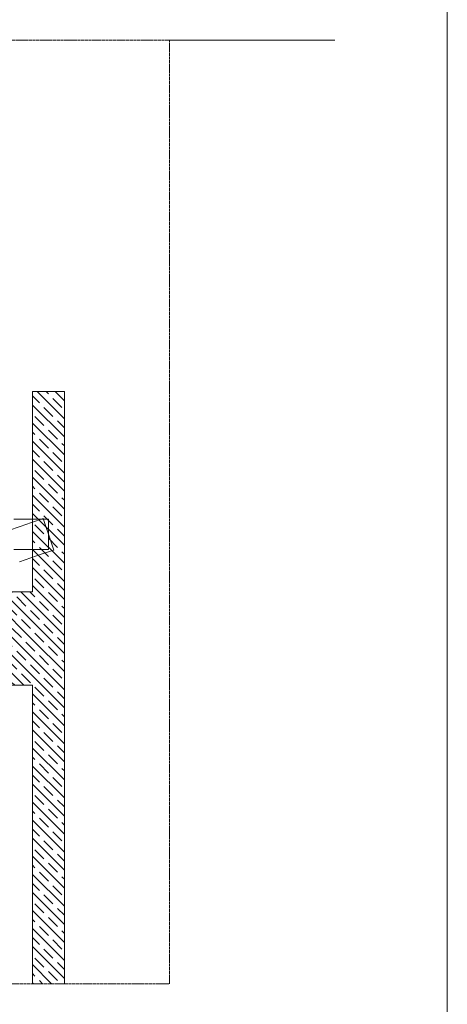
# Model space of a CAD drawing. Header units: millimetres. Extents: x -176817 to 571382, y -58489 to 156123.
# Tile 352 of 364: x 563729 to 567076, y -20394 to -12681. Entities that reach past the tile are written whole.
import ezdxf

# ---------------------------------------------------------------- set-up
doc = ezdxf.new("R2010")
doc.units = ezdxf.units.MM
doc.header["$LTSCALE"] = 0.2
doc.linetypes.add('HIDDEN', pattern=[9.525, 6.35, -3.175])
for name, color, linetype, lineweight in [('AR-----H0_HATCHES_RASTERIT', 8, 'Continuous', 13), ('ARF2000E0_BEARING_ROOF_KANTAVAT_KATTO', 7, 'Continuous', 13), ('ARF2000E0_LOAD_BEARING_KANTAVAT', 1, 'Continuous', 13), ('poziome 1', 7, 'Continuous', 13), ('Prz', 5, 'Continuous', 13), ('stezenia', 4, 'Continuous', 13)]:
    doc.layers.add(name, color=color, linetype=linetype, lineweight=lineweight)
pattern_1 = [(135, (591884.32, -64543.99), (70.71068, 70.71068), []), (135, (591813.82, -64543.99), (70.71068, 70.71068), [100, -50])]

msp = doc.modelspace()

# ---------------------------------------------------------------- hatches: boundary and pattern name
at = {"layer": 'AR-----H0_HATCHES_RASTERIT'}
h = msp.add_hatch(dxfattribs=at)
h.set_pattern_fill('JIS_STN_1E', color=256, scale=100, style=0)
h.set_pattern_definition(pattern_1)
h.paths.add_polyline_path([(563828.6662, -20232.3411), (564078.6662, -20232.3411), (564078.6662, -15593.9889), (563828.6662, -15593.9889)])
h = msp.add_hatch(dxfattribs=at)
h.set_pattern_fill('JIS_STN_1E', color=256, scale=100, style=0)
h.set_pattern_definition(pattern_1)
h.paths.add_polyline_path([(563178.6662, -17163.9889), (563828.6662, -17163.9889), (563828.6662, -17893.9888), (563178.6662, -17893.9888)])

# ---------------------------------------------------------------- linework, layer by layer
at = {"layer": 'ARF2000E0_BEARING_ROOF_KANTAVAT_KATTO'}
for points in [[(563995.6785, -16835.2131), (563974.6723, -16773.701), (563953.6662, -16712.1888), (563932.6601, -16650.6767), (563911.6539, -16589.1646), (563821.8102, -16619.8458), (563731.9664, -16650.5271), (563642.1227, -16681.2083)], [(563953.6662, -16832.1888), (563953.6662, -16772.1888), (563953.6662, -16712.1888), (563953.6662, -16652.1888), (563953.6662, -16592.1888), (563863.8225, -16592.1888), (563773.9787, -16592.1888), (563684.135, -16592.1888)], [(563684.135, -16832.1888), (563773.9787, -16832.1888), (563863.8225, -16832.1888), (563953.6662, -16832.1888)], [(563726.1472, -16927.2569), (563815.991, -16896.5756), (563905.8347, -16865.8944), (563995.6785, -16835.2131)]]:
    msp.add_lwpolyline(points, dxfattribs=at)
at = {"layer": 'ARF2000E0_LOAD_BEARING_KANTAVAT'}
for p, q in [((563828.6662, -15593.9889, 0), (563828.6663, -17163.9895, 0)), ((563828.6662, -15593.9889, 0), (564078.6662, -15593.9889, 0)), ((564078.6662, -15593.9889, 0), (564078.6662, -20232.3411, 0)), ((563828.6662, -15913.9889, 0), (563828.6662, -17163.9895, 0)), ((563828.6662, -17893.9888, 0), (563828.6662, -20232.3411, 0))]:
    msp.add_line(p, q, dxfattribs=at)
at = {"layer": 'ARF2000E0_LOAD_BEARING_KANTAVAT', "elevation": 0}
for points in [[(564078.6662, -15593.9889), (563828.6662, -15593.9889), (563828.6662, -15893.9889)], [(563828.6662, -17163.9895), (563828.6662, -17163.9889), (563178.6662, -17163.9889), (563178.6662, -17893.9889), (563828.6663, -17893.9888)]]:
    msp.add_lwpolyline(points, dxfattribs=at)
at = {"layer": 'poziome 1', "linetype": 'HIDDEN', "ltscale": 5}
msp.add_lwpolyline([(564901.3596, -12842.2209), (526676.9234, -12842.2209), (526676.9234, -20232.3411), (564901.3596, -20232.3411)], close=True, dxfattribs=at)
at = {"layer": 'Prz'}
msp.add_lwpolyline([(567076.1759, -58489.4339), (511476.1759, -58489.4339), (511476.1759, 22710.5661), (567076.1759, 22710.5661)], close=True, dxfattribs=at)
at = {"layer": 'stezenia', "color": 3}
msp.add_line((564901.3596, -12842.2209), (566196.2312, -12842.2209), dxfattribs=at)

doc.saveas('drawing.dxf')
